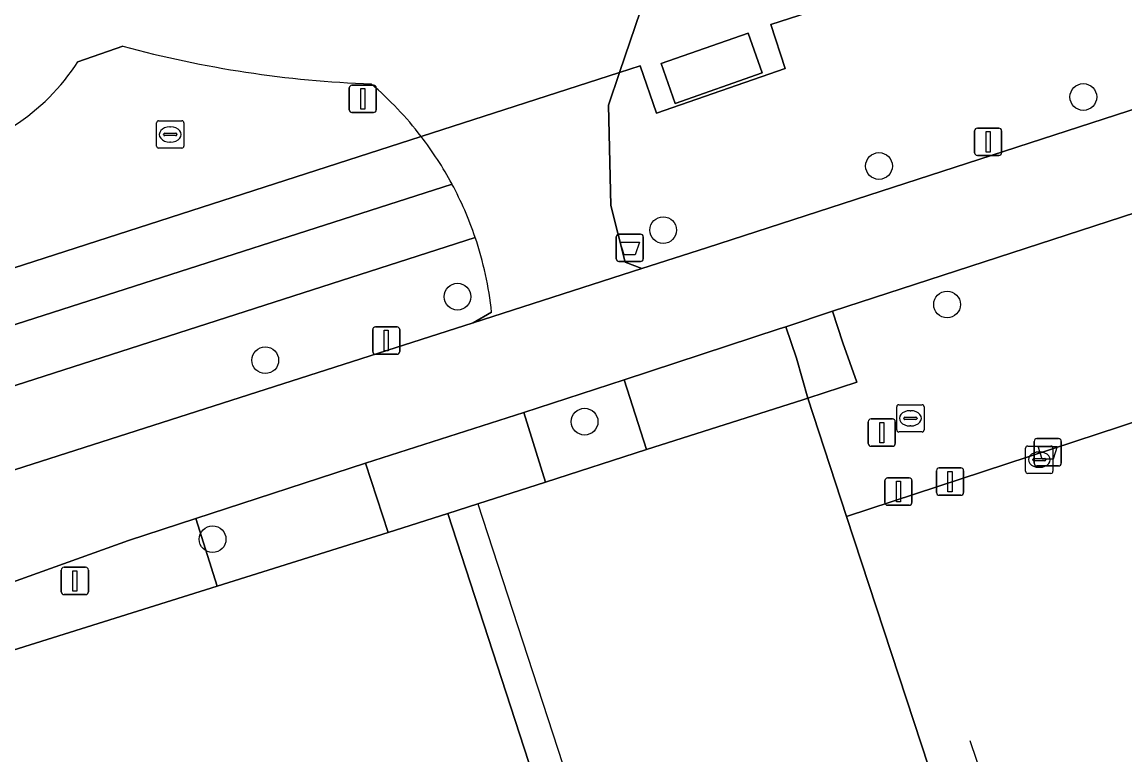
# Model space of a CAD drawing. Extents: x 158086 to 159499, y 382904 to 383981.
# Drawn here: x 159299.18 to 159339.56, y 383087.64 to 383114.48 of the extents above; entities that cross this region are included whole.
import ezdxf

# ---------------------------------------------------------------- set-up
doc = ezdxf.new("R2010")
doc.units = 0
for name, color, linetype in [('IMGEO_Afvalbak', 7, 'Continuous'), ('IMGEO_Berm_groen', 7, 'Continuous'), ('IMGEO_Boom', 7, 'Continuous'), ('IMGEO_Fietspad_gesloten', 7, 'Continuous'), ('IMGEO_Groenvoorziening', 7, 'Continuous'), ('IMGEO_Hek', 7, 'Continuous'), ('IMGEO_Kolk', 7, 'Continuous'), ('IMGEO_Lichtmast', 7, 'Continuous'), ('IMGEO_Rijbaan_lokaal_gesloten', 7, 'Continuous'), ('IMGEO_Rioolput', 7, 'Continuous'), ('IMGEO_Terreindeel_gesloten', 7, 'Continuous'), ('IMGEO_Vlaggenmast', 7, 'Continuous'), ('IMGEO_Voetpad_gesloten', 7, 'Continuous'), ('IMGEO_Voetpad_open', 7, 'Continuous')]:
    doc.layers.add(name, color=color, linetype=linetype)

msp = doc.modelspace()

# ---------------------------------------------------------------- linework, layer by layer
at = {"layer": 'IMGEO_Afvalbak'}
for p, q in [((159320.936, 383105.809), (159320.936, 383106.609)), ((159320.936, 383106.609), (159320.936, 383105.809)), ((159321.036, 383106.709), (159321.826, 383106.709)), ((159321.826, 383106.709), (159321.036, 383106.709)), ((159321.926, 383106.609), (159321.926, 383105.809)), ((159321.926, 383105.809), (159321.926, 383106.609)), ((159321.826, 383105.709), (159321.036, 383105.709)), ((159321.036, 383105.709), (159321.826, 383105.709)), ((159336.238, 383098.323), (159336.238, 383099.123)), ((159336.238, 383099.123), (159336.238, 383098.323)), ((159336.338, 383099.223), (159337.128, 383099.223)), ((159337.128, 383099.223), (159336.338, 383099.223)), ((159337.228, 383099.123), (159337.228, 383098.323)), ((159337.228, 383098.323), (159337.228, 383099.123)), ((159337.128, 383098.223), (159336.338, 383098.223)), ((159336.338, 383098.223), (159337.128, 383098.223))]:
    msp.add_line(p, q, dxfattribs=at)
for points in [[(159321.079, 383106.423), (159321.783, 383106.423), (159321.634, 383105.953), (159321.228, 383105.953), (159321.079, 383106.423)], [(159336.381, 383098.937), (159337.085, 383098.937), (159336.936, 383098.467), (159336.53, 383098.467), (159336.381, 383098.937)]]:
    msp.add_lwpolyline(points, dxfattribs=at)
for centre, start, end in [((159321.036, 383106.609), 90, 180), ((159321.036, 383106.609), 90, 180), ((159321.826, 383106.609), 0, 90), ((159321.826, 383106.609), 360, 90), ((159321.036, 383105.809), 180, 270), ((159321.036, 383105.809), 180, 270), ((159321.826, 383105.809), 270, 0), ((159321.826, 383105.809), 270, 0), ((159336.338, 383099.123), 90, 180), ((159336.338, 383099.123), 90, 180), ((159337.128, 383099.123), 0, 90), ((159337.128, 383099.123), 360, 90), ((159336.338, 383098.323), 180, 270), ((159336.338, 383098.323), 180, 270), ((159337.128, 383098.323), 270, 0), ((159337.128, 383098.323), 270, 0)]:
    msp.add_arc(centre, 0.1, start, end, dxfattribs=at)
at = {"layer": 'IMGEO_Berm_groen'}
for points in [[(159315.771, 383106.592), (159193.088, 383067.117), (159176.27, 383061.706)], [(159297.331, 383097.582), (159315.701, 383103.469), (159316.374, 383103.849)]]:
    msp.add_lwpolyline(points, dxfattribs=at)
msp.add_arc((159303.806, 383102.524), 12.638, 6.0187, 18.7778, dxfattribs=at)
at = {"layer": 'IMGEO_Boom'}
for centre in [(159338.038, 383111.733), (159330.556, 383109.206), (159322.656, 383106.859), (159315.123, 383104.421), (159333.048, 383104.135), (159308.086, 383102.094), (159319.777, 383099.844), (159306.158, 383095.54)]:
    msp.add_circle(centre, 0.489, dxfattribs=at)
at = {"layer": 'IMGEO_Fietspad_gesloten'}
for points in [[(159377.79, 383123.598), (159374.903, 383122.66), (159372.086, 383121.745), (159367.174, 383120.149), (159363.33, 383118.901), (159324.24, 383106.205), (159321.878, 383105.448), (159315.701, 383103.469), (159297.331, 383097.582), (159177.648, 383058.93), (159177.244, 383058.86), (159166.485, 383055.346), (159160.786, 383053.402), (159160.223, 383052.886)], [(159261.875, 383081.887), (159287.491, 383090.169), (159295.794, 383092.884), (159303.083, 383095.497), (159305.544, 383096.3), (159311.753, 383098.326), (159317.551, 383100.185), (159321.221, 383101.374), (159326.907, 383103.238), (159327.14, 383103.322), (159328.854, 383103.889), (159375.788, 383119.176), (159375.992, 383119.243), (159376.625, 383119.449)]]:
    msp.add_lwpolyline(points, dxfattribs=at)
at = {"layer": 'IMGEO_Groenvoorziening'}
for points in [[(159253.261, 383174.823), (159253.953, 383177.812), (159245.463, 383181.002), (159269.562, 383105.976), (159277.763, 383108.722), (159280.702, 383099.791), (159285.774, 383101.475), (159285.83, 383101.268), (159313.791, 383110.288)], [(159363.334, 383126.216), (159326.59, 383114.389), (159327.117, 383112.773), (159322.406, 383111.142), (159321.808, 383112.874), (159321.06, 383112.633), (159320.652, 383111.433), (159320.736, 383107.755), (159321.262, 383105.69), (159321.878, 383105.448), (159324.24, 383106.205), (159363.33, 383118.901), (159363.169, 383121.327)], [(159321.825, 383114.882), (159321.06, 383112.633), (159321.808, 383112.874), (159322.406, 383111.142), (159327.117, 383112.773), (159326.59, 383114.389), (159363.334, 383126.216)], [(159375.788, 383119.176), (159328.854, 383103.889), (159329.233, 383102.725), (159329.746, 383101.285), (159327.945, 383100.704), (159329.367, 383096.375), (159372.877, 383110.664)], [(159302.875, 383113.594), (159301.226, 383113.021)], [(159313.791, 383110.288), (159285.83, 383101.268), (159285.856, 383101.17), (159285.78, 383101.145), (159286.336, 383099.358), (159314.923, 383108.543)], [(159333.023, 383040.342), (159314.767, 383096.483), (159312.586, 383095.787), (159306.328, 383093.821), (159262.51, 383080.083), (159284.422, 383017.829)]]:
    msp.add_lwpolyline(points, dxfattribs=at)
for points in [[(159323.088, 383111.499), (159322.578, 383112.958), (159325.77, 383114.072), (159326.279, 383112.613)], [(159322.046, 383098.83), (159321.221, 383101.374), (159317.551, 383100.185), (159318.351, 383097.627)], [(159306.328, 383093.821), (159312.586, 383095.787), (159311.753, 383098.326), (159305.544, 383096.3)], [(159306.328, 383093.821), (159305.544, 383096.3), (159303.083, 383095.497), (159295.794, 383092.884), (159287.491, 383090.169), (159261.875, 383081.887), (159262.51, 383080.083)]]:
    msp.add_lwpolyline(points, close=True, dxfattribs=at)
for centre, radius, start, end in [((159313.422, 383152.412), 40.226, 254.7991, 267.9237), ((159294.576, 383117.32), 7.918, 278.7832, 327.1215), ((159303.832, 383102.67), 12.539, 37.4147, 49.5616), ((159303.822, 383102.581), 12.601, 28.2377, 37.7061)]:
    msp.add_arc(centre, radius, start, end, dxfattribs=at)
at = {"layer": 'IMGEO_Hek'}
for points in [[(159321.06, 383112.633), (159321.808, 383112.874), (159322.406, 383111.142), (159327.117, 383112.773), (159326.59, 383114.389), (159363.334, 383126.216)], [(159313.791, 383110.288), (159321.06, 383112.633)], [(159285.83, 383101.268), (159313.791, 383110.288)], [(159329.233, 383102.725), (159329.746, 383101.285), (159327.945, 383100.704)], [(159327.945, 383100.704), (159327.772, 383100.649)], [(159327.772, 383100.649), (159322.046, 383098.83)], [(159322.046, 383098.83), (159318.351, 383097.627)], [(159318.351, 383097.627), (159315.869, 383096.835)], [(159315.869, 383096.835), (159314.767, 383096.483)], [(159315.869, 383096.835), (159320.071, 383083.957)], [(159312.586, 383095.787), (159306.328, 383093.821), (159305.544, 383096.3)], [(159314.767, 383096.483), (159312.586, 383095.787)], [(159333.887, 383088.166), (159337.151, 383078.514)]]:
    msp.add_lwpolyline(points, dxfattribs=at)
at = {"layer": 'IMGEO_Kolk'}
for p, q in [((159304.107, 383109.935), (159304.107, 383110.787)), ((159304.182, 383110.861), (159305.034, 383110.861)), ((159305.108, 383110.787), (159305.108, 383109.935)), ((159304.409, 383110.404), (159304.807, 383110.404)), ((159304.595, 383110.641), (159304.62, 383110.641)), ((159304.366, 383110.355), (159304.366, 383110.367)), ((159304.804, 383110.318), (159304.406, 383110.318)), ((159304.618, 383110.081), (159304.593, 383110.081)), ((159304.85, 383110.367), (159304.85, 383110.355)), ((159305.034, 383109.861), (159304.182, 383109.861)), ((159335.925, 383098.026), (159335.925, 383098.878)), ((159336, 383098.952), (159336.852, 383098.952)), ((159336.413, 383098.732), (159336.438, 383098.732)), ((159336.926, 383098.878), (159336.926, 383098.026)), ((159336.184, 383098.446), (159336.184, 383098.458)), ((159336.622, 383098.409), (159336.224, 383098.409)), ((159336.227, 383098.495), (159336.625, 383098.495)), ((159336.668, 383098.458), (159336.668, 383098.446)), ((159336.852, 383097.952), (159336, 383097.952)), ((159336.436, 383098.172), (159336.411, 383098.172))]:
    msp.add_line(p, q, dxfattribs=at)
for points in [[(159304.107, 383109.935), (159304.107, 383110.787)], [(159304.182, 383110.861), (159305.034, 383110.861)], [(159305.108, 383110.787), (159305.108, 383109.935)], [(159305.034, 383109.861), (159304.182, 383109.861)], [(159335.925, 383098.026), (159335.925, 383098.878)], [(159336, 383098.952), (159336.852, 383098.952)], [(159336.926, 383098.878), (159336.926, 383098.026)], [(159336.852, 383097.952), (159336, 383097.952)]]:
    msp.add_lwpolyline(points, dxfattribs=at)
for centre, radius, start, end in [((159304.184, 383110.785), 0.0765, 91.552, 178.448), ((159304.184, 383110.785), 0.0765, 91.552, 178.448), ((159305.032, 383110.785), 0.0765, 1.552, 88.448), ((159305.032, 383110.785), 0.0765, 1.552, 88.448), ((159304.406, 383110.364), 0.0403, 85.8775, 175.7526), ((159304.811, 383110.366), 0.0386, 1.7309, 96.639), ((159304.403, 383110.354), 0.0366, 178.938, 274.7102), ((159304.807, 383110.361), 0.043, 264.8664, 352.4533), ((159304.184, 383109.937), 0.0765, 181.552, 268.448), ((159304.184, 383109.937), 0.0765, 181.552, 268.448), ((159305.032, 383109.937), 0.0765, 271.552, 358.448), ((159305.032, 383109.937), 0.0765, 271.552, 358.448), ((159336.002, 383098.876), 0.0765, 91.552, 178.448), ((159336.002, 383098.876), 0.0765, 91.552, 178.448), ((159336.85, 383098.876), 0.0765, 1.552, 88.448), ((159336.85, 383098.876), 0.0765, 1.552, 88.448), ((159336.224, 383098.455), 0.0403, 85.8775, 175.7526), ((159336.221, 383098.445), 0.0366, 178.938, 274.7102), ((159336.625, 383098.452), 0.043, 264.8664, 352.4533), ((159336.629, 383098.457), 0.0386, 1.7309, 96.639), ((159336.002, 383098.028), 0.0765, 181.552, 268.448), ((159336.002, 383098.028), 0.0765, 181.552, 268.448), ((159336.85, 383098.028), 0.0765, 271.552, 358.448), ((159336.85, 383098.028), 0.0765, 271.552, 358.448)]:
    msp.add_arc(centre, radius, start, end, dxfattribs=at)
for centre, major_axis, ratio, start_param, end_param in [((159304.594, 383110.361), (-0.387, 0.002), 0.722429, 4.712389, 7.853982), ((159304.619, 383110.361), (-0.39, 0.002), 0.717154, 1.570796, 4.712389), ((159336.412, 383098.452), (-0.387, 0.002), 0.722429, 4.712389, 7.853982), ((159336.437, 383098.452), (-0.39, 0.002), 0.717154, 1.570796, 4.712389)]:
    msp.add_ellipse(centre, major_axis=major_axis, ratio=ratio, start_param=start_param, end_param=end_param, dxfattribs=at)
at = {"layer": 'IMGEO_Lichtmast'}
for p, q in [((159311.16, 383111.264), (159311.16, 383112.064)), ((159311.16, 383112.064), (159311.16, 383111.264)), ((159311.26, 383112.164), (159312.05, 383112.164)), ((159312.05, 383112.164), (159311.26, 383112.164)), ((159312.15, 383112.064), (159312.15, 383111.264)), ((159312.15, 383111.264), (159312.15, 383112.064)), ((159312.05, 383111.164), (159311.26, 383111.164)), ((159311.26, 383111.164), (159312.05, 383111.164)), ((159334.057, 383109.692), (159334.057, 383110.492)), ((159334.057, 383110.492), (159334.057, 383109.692)), ((159334.157, 383110.592), (159334.947, 383110.592)), ((159334.947, 383110.592), (159334.157, 383110.592)), ((159335.047, 383110.492), (159335.047, 383109.692)), ((159335.047, 383109.692), (159335.047, 383110.492)), ((159334.947, 383109.592), (159334.157, 383109.592)), ((159334.157, 383109.592), (159334.947, 383109.592)), ((159312.02, 383102.414), (159312.02, 383103.214)), ((159312.02, 383103.214), (159312.02, 383102.414)), ((159312.12, 383103.314), (159312.91, 383103.314)), ((159312.91, 383103.314), (159312.12, 383103.314)), ((159313.01, 383103.214), (159313.01, 383102.414)), ((159313.01, 383102.414), (159313.01, 383103.214)), ((159312.91, 383102.314), (159312.12, 383102.314)), ((159312.12, 383102.314), (159312.91, 383102.314)), ((159332.662, 383097.248), (159332.662, 383098.048)), ((159332.662, 383098.048), (159332.662, 383097.248)), ((159332.762, 383098.148), (159333.552, 383098.148)), ((159333.552, 383098.148), (159332.762, 383098.148)), ((159333.652, 383098.048), (159333.652, 383097.248)), ((159333.652, 383097.248), (159333.652, 383098.048)), ((159333.552, 383097.148), (159332.762, 383097.148)), ((159332.762, 383097.148), (159333.552, 383097.148)), ((159300.619, 383093.612), (159300.619, 383094.412)), ((159300.619, 383094.412), (159300.619, 383093.612)), ((159300.719, 383094.512), (159301.509, 383094.512)), ((159301.509, 383094.512), (159300.719, 383094.512)), ((159301.609, 383094.412), (159301.609, 383093.612)), ((159301.609, 383093.612), (159301.609, 383094.412)), ((159301.509, 383093.512), (159300.719, 383093.512)), ((159300.719, 383093.512), (159301.509, 383093.512))]:
    msp.add_line(p, q, dxfattribs=at)
for points in [[(159311.58, 383112.039), (159311.73, 383112.039), (159311.73, 383111.289), (159311.58, 383111.289), (159311.58, 383112.039)], [(159334.477, 383110.467), (159334.627, 383110.467), (159334.627, 383109.717), (159334.477, 383109.717), (159334.477, 383110.467)], [(159312.44, 383103.189), (159312.59, 383103.189), (159312.59, 383102.439), (159312.44, 383102.439), (159312.44, 383103.189)], [(159333.082, 383098.023), (159333.232, 383098.023), (159333.232, 383097.273), (159333.082, 383097.273), (159333.082, 383098.023)], [(159301.039, 383094.387), (159301.189, 383094.387), (159301.189, 383093.637), (159301.039, 383093.637), (159301.039, 383094.387)]]:
    msp.add_lwpolyline(points, dxfattribs=at)
for centre, start, end in [((159311.26, 383112.064), 90, 180), ((159311.26, 383112.064), 90, 180), ((159312.05, 383112.064), 0, 90), ((159312.05, 383112.064), 360, 90), ((159311.26, 383111.264), 180, 270), ((159311.26, 383111.264), 180, 270), ((159312.05, 383111.264), 270, 0), ((159312.05, 383111.264), 270, 0), ((159334.157, 383110.492), 90, 180), ((159334.157, 383110.492), 90, 180), ((159334.947, 383110.492), 0, 90), ((159334.947, 383110.492), 360, 90), ((159334.157, 383109.692), 180, 270), ((159334.157, 383109.692), 180, 270), ((159334.947, 383109.692), 270, 0), ((159334.947, 383109.692), 270, 0), ((159312.12, 383103.214), 90, 180), ((159312.12, 383103.214), 90, 180), ((159312.91, 383103.214), 0, 90), ((159312.91, 383103.214), 360, 90), ((159312.12, 383102.414), 180, 270), ((159312.12, 383102.414), 180, 270), ((159312.91, 383102.414), 270, 0), ((159312.91, 383102.414), 270, 0), ((159332.762, 383098.048), 90, 180), ((159332.762, 383098.048), 90, 180), ((159333.552, 383098.048), 0, 90), ((159333.552, 383098.048), 360, 90), ((159332.762, 383097.248), 180, 270), ((159332.762, 383097.248), 180, 270), ((159333.552, 383097.248), 270, 0), ((159333.552, 383097.248), 270, 0), ((159300.719, 383094.412), 90, 180), ((159300.719, 383094.412), 90, 180), ((159301.509, 383094.412), 0, 90), ((159301.509, 383094.412), 360, 90), ((159300.719, 383093.612), 180, 270), ((159300.719, 383093.612), 180, 270), ((159301.509, 383093.612), 270, 0), ((159301.509, 383093.612), 270, 0)]:
    msp.add_arc(centre, 0.1, start, end, dxfattribs=at)
at = {"layer": 'IMGEO_Rijbaan_lokaal_gesloten'}
for points in [[(159313.791, 383110.288), (159321.06, 383112.633), (159321.825, 383114.882)], [(159301.226, 383113.021), (159302.875, 383113.594)]]:
    msp.add_lwpolyline(points, dxfattribs=at)
for centre, radius, start, end in [((159313.422, 383152.412), 40.226, 254.7991, 267.9237), ((159294.576, 383117.32), 7.918, 278.7832, 327.1215), ((159303.832, 383102.67), 12.539, 37.4147, 49.5616)]:
    msp.add_arc(centre, radius, start, end, dxfattribs=at)
at = {"layer": 'IMGEO_Rioolput'}
for p, q in [((159331.205, 383099.54), (159331.205, 383100.392)), ((159331.28, 383100.466), (159332.132, 383100.466)), ((159332.206, 383100.392), (159332.206, 383099.54)), ((159331.464, 383099.96), (159331.464, 383099.972)), ((159331.902, 383099.923), (159331.504, 383099.923)), ((159331.507, 383100.009), (159331.905, 383100.009)), ((159331.693, 383100.246), (159331.718, 383100.246)), ((159331.948, 383099.972), (159331.948, 383099.96)), ((159332.132, 383099.466), (159331.28, 383099.466)), ((159331.716, 383099.686), (159331.691, 383099.686))]:
    msp.add_line(p, q, dxfattribs=at)
for points in [[(159331.205, 383099.54), (159331.205, 383100.392)], [(159331.28, 383100.466), (159332.132, 383100.466)], [(159332.206, 383100.392), (159332.206, 383099.54)], [(159332.132, 383099.466), (159331.28, 383099.466)]]:
    msp.add_lwpolyline(points, dxfattribs=at)
for centre, radius, start, end in [((159331.282, 383100.39), 0.0765, 91.552, 178.448), ((159331.282, 383100.39), 0.0765, 91.552, 178.448), ((159332.13, 383100.39), 0.0765, 1.552, 88.448), ((159332.13, 383100.39), 0.0765, 1.552, 88.448), ((159331.504, 383099.969), 0.0403, 85.8775, 175.7526), ((159331.501, 383099.959), 0.0366, 178.938, 274.7102), ((159331.905, 383099.966), 0.043, 264.8664, 352.4533), ((159331.909, 383099.971), 0.0386, 1.7309, 96.639), ((159331.282, 383099.542), 0.0765, 181.552, 268.448), ((159331.282, 383099.542), 0.0765, 181.552, 268.448), ((159332.13, 383099.542), 0.0765, 271.552, 358.448), ((159332.13, 383099.542), 0.0765, 271.552, 358.448)]:
    msp.add_arc(centre, radius, start, end, dxfattribs=at)
for centre, major_axis, ratio, start_param, end_param in [((159331.692, 383099.966), (-0.387, 0.002), 0.722429, 4.712389, 7.853982), ((159331.717, 383099.966), (-0.39, 0.002), 0.717154, 1.570796, 4.712389)]:
    msp.add_ellipse(centre, major_axis=major_axis, ratio=ratio, start_param=start_param, end_param=end_param, dxfattribs=at)
at = {"layer": 'IMGEO_Terreindeel_gesloten'}
msp.add_lwpolyline([(159372.877, 383110.664), (159329.367, 383096.375), (159346.333, 383044.714), (159389.843, 383059.002)], close=True, dxfattribs=at)
at = {"layer": 'IMGEO_Vlaggenmast'}
for p, q in [((159330.264, 383099.943), (159331.054, 383099.943)), ((159331.054, 383099.943), (159330.264, 383099.943)), ((159330.164, 383099.043), (159330.164, 383099.843)), ((159330.164, 383099.843), (159330.164, 383099.043)), ((159331.154, 383099.843), (159331.154, 383099.043)), ((159331.154, 383099.043), (159331.154, 383099.843)), ((159331.054, 383098.943), (159330.264, 383098.943)), ((159330.264, 383098.943), (159331.054, 383098.943)), ((159330.772, 383096.885), (159330.772, 383097.685)), ((159330.772, 383097.685), (159330.772, 383096.885)), ((159330.872, 383097.785), (159331.662, 383097.785)), ((159331.662, 383097.785), (159330.872, 383097.785)), ((159331.762, 383097.685), (159331.762, 383096.885)), ((159331.762, 383096.885), (159331.762, 383097.685)), ((159331.662, 383096.785), (159330.872, 383096.785)), ((159330.872, 383096.785), (159331.662, 383096.785))]:
    msp.add_line(p, q, dxfattribs=at)
for points in [[(159330.584, 383099.818), (159330.734, 383099.818), (159330.734, 383099.068), (159330.584, 383099.068), (159330.584, 383099.818)], [(159331.192, 383097.66), (159331.342, 383097.66), (159331.342, 383096.91), (159331.192, 383096.91), (159331.192, 383097.66)]]:
    msp.add_lwpolyline(points, dxfattribs=at)
for centre, start, end in [((159330.264, 383099.843), 90, 180), ((159330.264, 383099.843), 90, 180), ((159331.054, 383099.843), 0, 90), ((159331.054, 383099.843), 360, 90), ((159330.264, 383099.043), 180, 270), ((159330.264, 383099.043), 180, 270), ((159331.054, 383099.043), 270, 0), ((159331.054, 383099.043), 270, 0), ((159330.872, 383097.685), 90, 180), ((159330.872, 383097.685), 90, 180), ((159331.662, 383097.685), 0, 90), ((159331.662, 383097.685), 360, 90), ((159330.872, 383096.885), 180, 270), ((159330.872, 383096.885), 180, 270), ((159331.662, 383096.885), 270, 0), ((159331.662, 383096.885), 270, 0)]:
    msp.add_arc(centre, 0.1, start, end, dxfattribs=at)
at = {"layer": 'IMGEO_Voetpad_gesloten'}
msp.add_lwpolyline([(159316.374, 383103.849), (159315.701, 383103.469), (159321.878, 383105.448), (159321.262, 383105.69), (159320.736, 383107.755), (159320.652, 383111.433), (159321.06, 383112.633), (159313.791, 383110.288)], dxfattribs=at)
msp.add_lwpolyline([(159327.945, 383100.704), (159329.746, 383101.285), (159329.233, 383102.725), (159328.854, 383103.889), (159327.14, 383103.322), (159327.531, 383102.167)], close=True, dxfattribs=at)
for centre, radius, start, end in [((159303.822, 383102.581), 12.601, 28.2377, 37.7061), ((159303.729, 383102.518), 12.712, 18.6924, 28.2918), ((159303.806, 383102.524), 12.638, 6.0187, 18.7778)]:
    msp.add_arc(centre, radius, start, end, dxfattribs=at)
at = {"layer": 'IMGEO_Voetpad_open'}
for points in [[(159314.923, 383108.543), (159286.336, 383099.358), (159285.78, 383101.145), (159285.856, 383101.17), (159285.83, 383101.268), (159285.774, 383101.475), (159280.702, 383099.791), (159278.708, 383099.138), (159277.585, 383098.771), (159278.354, 383096.421), (159273.302, 383094.768), (159273.101, 383095.369), (159269.562, 383105.976), (159269.39, 383105.92), (159250.29, 383164.76), (159240.421, 383195.424)], [(159176.27, 383061.706), (159193.088, 383067.117), (159315.771, 383106.592)]]:
    msp.add_lwpolyline(points, dxfattribs=at)
for points in [[(159326.279, 383112.613), (159325.77, 383114.072), (159322.578, 383112.958), (159323.088, 383111.499)], [(159327.531, 383102.167), (159327.14, 383103.322), (159326.907, 383103.238), (159321.221, 383101.374), (159322.046, 383098.83), (159327.772, 383100.649), (159327.945, 383100.704)], [(159329.367, 383096.375), (159327.945, 383100.704), (159327.772, 383100.649), (159322.046, 383098.83), (159318.351, 383097.627), (159315.869, 383096.835), (159314.767, 383096.483), (159333.023, 383040.342), (159333.144, 383039.973), (159334.414, 383040.391), (159337.011, 383041.245), (159346.12, 383044.24), (159346.333, 383044.714)], [(159315.869, 383096.835), (159318.351, 383097.627), (159317.551, 383100.185), (159311.753, 383098.326), (159312.586, 383095.787), (159314.767, 383096.483)]]:
    msp.add_lwpolyline(points, close=True, dxfattribs=at)
msp.add_arc((159303.729, 383102.518), 12.712, 18.6924, 28.2918, dxfattribs=at)

doc.saveas('drawing.dxf')
